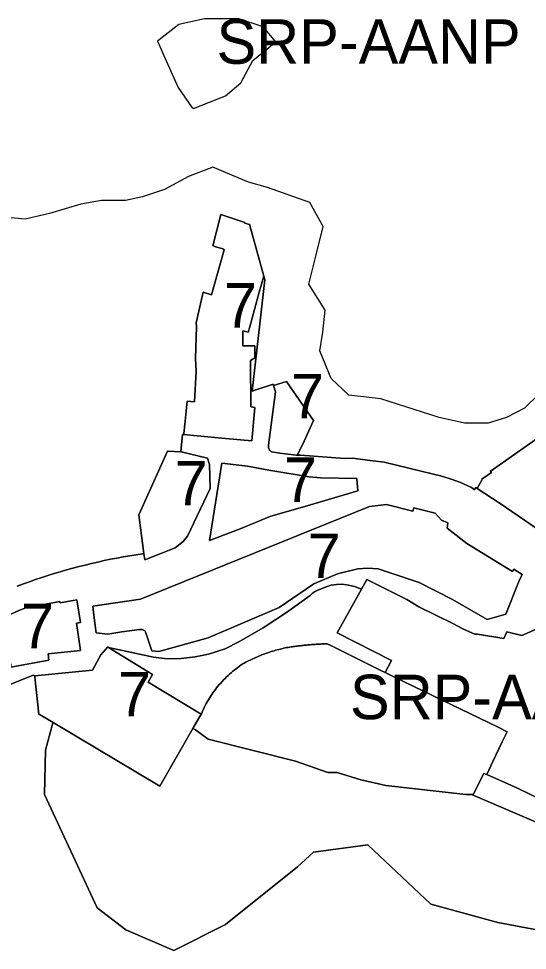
# Model space of a CAD drawing. Extents: x 598968 to 613553, y 4409678 to 4430833.
# Drawn here: x 609934.7 to 610071.9, y 4418583.5 to 4418834.8 of the extents above; entities that cross this region are included whole.
import ezdxf

# ---------------------------------------------------------------- set-up
doc = ezdxf.new("R2010")
doc.units = 0
for name, color, linetype in [('1', 7, 'Continuous'), ('Sòl Rústic Protegit', 7, 'Continuous'), ('Sòl Rústic Protegit - Alt Nivell de Protecció', 7, 'Continuous'), ('ZONA 7. CONJUNTS AMB ORDENACIONS ESPECÍFIQUES', 7, 'Continuous')]:
    doc.layers.add(name, color=color, linetype=linetype)

msp = doc.modelspace()

# ---------------------------------------------------------------- linework, layer by layer
at = {"layer": '1'}
for points in [[(610093.7035, 4418684.102), (610064.6038, 4418704.0613), (610058.3738, 4418708.0911), (610058.0252, 4418708.3064), (610057.7223, 4418707.7754), (610057.6976, 4418707.7322), (610057.2076, 4418708.0589), (610056.8277, 4418708.3122), (610053.7177, 4418709.7921), (610050.8478, 4418710.802), (610048.5278, 4418711.5119), (610046.6278, 4418711.9018), (610033.3081, 4418715.2013), (610029.5782, 4418715.6012), (610024.8083, 4418716.261), (610022.6883, 4418716.181), (610010.7562, 4418717.0669), (610010.3438, 4418717.0975), (610010.2916, 4418716.9831), (610005.1945, 4418717.6002), (610002.9445, 4418718.0001), (610002.7389, 4418718.1179), (610002.5542, 4418718.2666), (610002.3953, 4418718.4423), (610002.2658, 4418718.6408), (610002.1692, 4418718.8572), (610002.1076, 4418719.086), (610002.0827, 4418719.3217), (610002.0951, 4418719.5583), (610002.1444, 4418719.7901), (610004.0156, 4418734.1086), (610003.4961, 4418735.8882), (610003.4194, 4418736.1744), (610003.1387, 4418736.0898), (610001.5219, 4418735.568), (609998.4662, 4418734.5817), (609997.7014, 4418734.3348), (610001.1085, 4418764.369), (610000.8473, 4418765.3275), (609999.6344, 4418761.0295), (609998.3044, 4418756.3195), (609997.0944, 4418751.6596), (609996.6106, 4418750.2209), (609995.2044, 4418750.5496), (609995.1849, 4418746.5896), (609998.4144, 4418746.5697), (609998.3905, 4418743.267), (609997.2844, 4418742.5897), (609997.3345, 4418730.0699), (609998.4445, 4418729.9599), (609997.6045, 4418720.95), (609990.4812, 4418721.595), (609982.8746, 4418722.2698), (609979.3147, 4418722.5997), (609978.9415, 4418722.6105), (609978.5104, 4418718.0825), (609978.5081, 4418717.9612), (609978.5347, 4418717.9597), (609985.6283, 4418716.2709), (609986.1846, 4418714.5699), (609986.3425, 4418708.0751), (609980.2611, 4418695.2543), (609979.0647, 4418693.8001), (609976.9248, 4418692.0601), (609968.7349, 4418688.85), (609968.512, 4418690.5726), (609968.1388, 4418690.4866), (609966.4106, 4418690.2208), (609964.6854, 4418689.9368), (609962.9633, 4418689.6345), (609961.2446, 4418689.3138), (609959.5294, 4418688.9748), (609957.8178, 4418688.6175), (609956.1101, 4418688.242), (609954.4065, 4418687.8484), (609952.7073, 4418687.4367), (609951.0126, 4418687.0067), (609949.3225, 4418686.5589), (609947.6372, 4418686.0931), (609945.9571, 4418685.6094), (609944.282, 4418685.1078), (609942.6126, 4418684.5883), (609940.9488, 4418684.0511), (609939.2907, 4418683.4962), (609937.6386, 4418682.9238), (609935.9927, 4418682.3337), (609934.3533, 4418681.7261)], [(609927.3782, 4418653.2051), (609938.6805, 4418657.6899), (609939.0494, 4418657.5624), (609954.6714, 4418659.0342), (609956.8853, 4418663.2416), (609958.805, 4418665.3501), (609958.9979, 4418665.23), (609971.0649, 4418662.5704), (609974.8115, 4418662.101), (609978.5848, 4418662.2405), (609982.3048, 4418662.6806), (609985.9747, 4418663.4306), (609990.4547, 4418664.8157), (609994.1446, 4418666.6807), (610000.6347, 4418670.5207), (610006.9645, 4418674.6208), (610013.3694, 4418679.2108), (610013.9254, 4418679.7505), (610014.5585, 4418680.1974), (610015.253, 4418680.5408), (610017.6945, 4418681.5359), (610019.0415, 4418681.98), (610020.4393, 4418682.22), (610021.8573, 4418682.2505), (610023.2643, 4418682.0709), (610025.2743, 4418681.661), (610027.2043, 4418680.951), (610027.208, 4418680.9501), (610028.6442, 4418683.531), (610039.4141, 4418678.1212), (610042.6742, 4418676.1413), (610051.8584, 4418671.6449), (610054.7303, 4418670.156), (610057.8081, 4418668.7895), (610058.5231, 4418668.7584), (610065.5526, 4418667.5785), (610066.4445, 4418669.4068), (610070.471, 4418668.4101), (610075.0937, 4418670.5019)], [(609930.4653, 4418673.1796), (609934.7953, 4418675.2096), (609936.7052, 4418675.8997), (609945.8451, 4418677.5698), (609945.9084, 4418677.2361), (609949.4051, 4418677.8998), (609950.4173, 4418678.0555), (609951.4472, 4418671.8999), (609950.3275, 4418671.7335), (609951.3951, 4418664.37), (609942.6627, 4418663.4708), (609942.8352, 4418661.8099), (609932.6579, 4418659.9262)], [(610082.3722, 4418620.8679), (610069.2417, 4418627.2967), (610060.9742, 4418630.9026), (610060.9031, 4418630.9326), (610060.1647, 4418631.2445), (610057.2958, 4418625.51), (610057.228, 4418625.3745), (610057.9647, 4418625.0593), (610076.242, 4418617.2402)]]:
    msp.add_lwpolyline(points, dxfattribs=at)
for points in [[(609994.4327, 4418697.1554), (609986.2445, 4418694.0088), (609989.5152, 4418714.8933), (609996.4645, 4418714.0651), (610002.2244, 4418712.9902), (610013.0943, 4418711.2204), (610016.1843, 4418710.9204), (610025.9638, 4418710.7961), (610026.2442, 4418707.4654), (610011.9394, 4418703.2105), (610002.7469, 4418700.6165)], [(610033.9841, 4418703.7408), (610041.0686, 4418701.9756), (610041.3141, 4418702.8609), (610047.036, 4418701.4494), (610048.7573, 4418699.5619), (610050.444, 4418698.7835), (610050.2739, 4418697.3912), (610055.6539, 4418693.2313), (610067.9138, 4418685.6516), (610068.3138, 4418686.2816), (610070.5335, 4418684.9216), (610069.6607, 4418682.9998), (610066.1038, 4418674.1417), (610061.1239, 4418672.7017), (610051.704, 4418678.1464), (610042.744, 4418682.6912), (610031.6542, 4418686.381), (610028.8442, 4418686.601), (610026.2143, 4418686.3709), (610020.7043, 4418685.0909), (610014.3544, 4418682.3408), (610004.9645, 4418675.9807), (609985.8347, 4418667.8405), (609972.5149, 4418664.0804), (609970.6362, 4418664.2855), (609969.0608, 4418669.1868), (609968.7449, 4418669.6598), (609968.0325, 4418670.0867), (609967.2899, 4418670.0633), (609962.5488, 4418669.4035), (609958.8267, 4418668.8213), (609955.6499, 4418669.1766), (609955.3558, 4418671.1397), (609954.8936, 4418674.649), (609954.7671, 4418676.3752), (609967.6349, 4418678.2601), (610029.3543, 4418703.225)], [(610027.208, 4418680.9501), (610027.2043, 4418680.951), (610025.2743, 4418681.661), (610023.2643, 4418682.0709), (610021.8573, 4418682.2505), (610020.4393, 4418682.22), (610019.0415, 4418681.98), (610017.6945, 4418681.5359), (610015.253, 4418680.5408), (610014.5585, 4418680.1974), (610013.9254, 4418679.7505), (610013.3694, 4418679.2108), (610006.9645, 4418674.6208), (610000.6347, 4418670.5207), (609994.1446, 4418666.6807), (609990.4547, 4418664.8157), (609985.9747, 4418663.4306), (609982.3048, 4418662.6806), (609978.5848, 4418662.2405), (609974.8115, 4418662.101), (609971.0649, 4418662.5704), (609958.9979, 4418665.23), (609970.8049, 4418657.8704), (609969.6832, 4418655.8352), (609983.9491, 4418647.2295), (609984.1011, 4418647.493), (609984.3276, 4418648.0128), (609984.564, 4418648.5282), (609984.8101, 4418649.039), (609985.0659, 4418649.5451), (609985.3312, 4418650.0462), (609985.6061, 4418650.5421), (609985.8903, 4418651.0328), (609986.1838, 4418651.518), (609986.4864, 4418651.9974), (609986.7981, 4418652.4711), (609987.1188, 4418652.9388), (609987.4481, 4418653.4002), (609987.7863, 4418653.8553), (609988.1331, 4418654.304), (609988.4884, 4418654.7459), (609988.8519, 4418655.181), (609989.2236, 4418655.6091), (609989.6035, 4418656.0301), (609989.9912, 4418656.4438), (609990.3868, 4418656.85), (609990.79, 4418657.2487), (609991.2008, 4418657.6396), (609991.6188, 4418658.0227), (609992.0441, 4418658.3977), (609992.4765, 4418658.7646), (609992.9157, 4418659.1231), (609993.3617, 4418659.4733), (609993.8142, 4418659.815), (609994.2731, 4418660.148), (609994.7383, 4418660.4721), (609995.2095, 4418660.7874), (609995.5909, 4418660.9983), (609995.9746, 4418661.2051), (609996.3604, 4418661.4077), (609996.7484, 4418661.6061), (609997.1385, 4418661.8003), (609997.5307, 4418661.9903), (609997.925, 4418662.176), (609998.3212, 4418662.3575), (609998.7194, 4418662.5346), (609999.1194, 4418662.7075), (609999.5213, 4418662.876), (609999.925, 4418663.0402), (610000.3305, 4418663.2002), (610000.7376, 4418663.3556), (610001.1464, 4418663.5066), (610001.5568, 4418663.6532), (610001.9688, 4418663.7954), (610002.3823, 4418663.9332), (610002.7972, 4418664.0664), (610003.2136, 4418664.1951), (610003.6312, 4418664.3194), (610004.0502, 4418664.4391), (610004.4706, 4418664.5543), (610004.8921, 4418664.6649), (610005.3148, 4418664.771), (610005.7385, 4418664.8725), (610006.1634, 4418664.9694), (610006.5893, 4418665.0618), (610007.0162, 4418665.1495), (610007.444, 4418665.2326), (610007.8727, 4418665.3111), (610008.1951, 4418665.3561), (610008.5176, 4418665.4001), (610008.8402, 4418665.4429), (610009.163, 4418665.4846), (610009.4859, 4418665.5252), (610009.809, 4418665.5648), (610010.1322, 4418665.6033), (610010.4555, 4418665.6407), (610010.779, 4418665.6769), (610011.1026, 4418665.7121), (610011.4263, 4418665.7461), (610011.7501, 4418665.7791), (610012.074, 4418665.811), (610012.398, 4418665.8418), (610012.722, 4418665.8715), (610013.0462, 4418665.9001), (610013.3706, 4418665.9276), (610013.695, 4418665.954), (610014.0195, 4418665.9793), (610014.344, 4418666.0035), (610014.6686, 4418666.0266), (610014.9933, 4418666.0486), (610015.3181, 4418666.0695), (610015.643, 4418666.0894), (610015.968, 4418666.1081), (610016.293, 4418666.1257), (610016.618, 4418666.1423), (610016.9431, 4418666.1578), (610017.2683, 4418666.1721), (610017.5935, 4418666.1853), (610017.9188, 4418666.1974), (610018.8942, 4418665.7121), (610032.4048, 4418658.9912), (610033.5844, 4418658.4044), (610035.2542, 4418661.6921), (610020.6636, 4418669.1895)]]:
    msp.add_lwpolyline(points, close=True, dxfattribs=at)
at = {"layer": 'Sòl Rústic Protegit'}
msp.add_lwpolyline([(610076.242, 4418617.2402), (610057.9647, 4418625.0593), (610057.228, 4418625.3745), (610057.2958, 4418625.51), (610055.3047, 4418625.5102), (610033.8047, 4418628.0102), (610026.9921, 4418629.5102), (610020.6797, 4418631.5102), (610018.1173, 4418631.5102), (610009.3673, 4418634.5102), (609985.8673, 4418640.5102), (609982.4057, 4418642.9538), (609981.7249, 4418643.372), (609972.7675, 4418627.837), (609944.0156, 4418644.9725), (609943.8962, 4418644.5287), (609943.8303, 4418644.5774), (609943.8873, 4418644.4956), (609941.9927, 4418637.51), (609941.6801, 4418625.51), (609955.8677, 4418595.01), (609963.6801, 4418589.01), (609976.6177, 4418583.51), (609990.4927, 4418590.51), (610009.9301, 4418606.01), (610014.2427, 4418610.01), (610028.9301, 4418612.01), (610045.9301, 4418596.01), (610063.9927, 4418591.01), (610082.6177, 4418587.51)], dxfattribs=at)
at = {"layer": 'Sòl Rústic Protegit - Alt Nivell de Protecció'}
for points in [[(609990.5551, 4418814.0102), (609994.6801, 4418817.5102), (609997.9301, 4418823.5102), (610004.0551, 4418828.5102), (610000.7425, 4418832.5102), (610000.4961, 4418832.5884), (610000.3967, 4418832.7084), (609994.0843, 4418834.7084), (609984.8343, 4418834.7082), (609977.8969, 4418833.2082), (609972.1469, 4418828.708), (609974.5845, 4418823.2082), (609977.7719, 4418816.2084), (609981.5219, 4418810.7084), (609981.6871, 4418810.775), (609981.8675, 4418810.5102)], [(610033.5844, 4418658.4044), (610032.4048, 4418658.9912), (610018.8942, 4418665.7121), (610017.9188, 4418666.1974), (610017.5935, 4418666.1853), (610017.2683, 4418666.1721), (610016.9431, 4418666.1578), (610016.618, 4418666.1423), (610016.293, 4418666.1257), (610015.968, 4418666.1081), (610015.643, 4418666.0894), (610015.3181, 4418666.0695), (610014.9933, 4418666.0486), (610014.6686, 4418666.0266), (610014.344, 4418666.0035), (610014.0195, 4418665.9793), (610013.695, 4418665.954), (610013.3706, 4418665.9276), (610013.0462, 4418665.9001), (610012.722, 4418665.8715), (610012.398, 4418665.8418), (610012.074, 4418665.811), (610011.7501, 4418665.7791), (610011.4263, 4418665.7461), (610011.1026, 4418665.7121), (610010.779, 4418665.6769), (610010.4555, 4418665.6407), (610010.1322, 4418665.6033), (610009.809, 4418665.5648), (610009.4859, 4418665.5252), (610009.163, 4418665.4846), (610008.8402, 4418665.4429), (610008.5176, 4418665.4001), (610008.1951, 4418665.3561), (610007.8727, 4418665.3111), (610007.444, 4418665.2326), (610007.0162, 4418665.1495), (610006.5893, 4418665.0618), (610006.1634, 4418664.9694), (610005.7385, 4418664.8725), (610005.3148, 4418664.771), (610004.8921, 4418664.6649), (610004.4706, 4418664.5543), (610004.0502, 4418664.4391), (610003.6312, 4418664.3194), (610003.2136, 4418664.1951), (610002.7972, 4418664.0664), (610002.3823, 4418663.9332), (610001.9688, 4418663.7954), (610001.5568, 4418663.6532), (610001.1464, 4418663.5066), (610000.7376, 4418663.3556), (610000.3305, 4418663.2002), (609999.925, 4418663.0402), (609999.5213, 4418662.876), (609999.1194, 4418662.7075), (609998.7194, 4418662.5346), (609998.3212, 4418662.3575), (609997.925, 4418662.176), (609997.5307, 4418661.9903), (609997.1385, 4418661.8003), (609996.7484, 4418661.6061), (609996.3604, 4418661.4077), (609995.9746, 4418661.2051), (609995.5909, 4418660.9983), (609995.2095, 4418660.7874), (609994.7383, 4418660.4721), (609994.2731, 4418660.148), (609993.8142, 4418659.815), (609993.3617, 4418659.4733), (609992.9157, 4418659.1231), (609992.4765, 4418658.7646), (609992.0441, 4418658.3977), (609991.6188, 4418658.0227), (609991.2008, 4418657.6396), (609990.79, 4418657.2487), (609990.3868, 4418656.85), (609989.9912, 4418656.4438), (609989.6035, 4418656.0301), (609989.2236, 4418655.6091), (609988.8519, 4418655.181), (609988.4884, 4418654.7459), (609988.1331, 4418654.304), (609987.7863, 4418653.8553), (609987.4481, 4418653.4002), (609987.1188, 4418652.9388), (609986.7981, 4418652.4711), (609986.4864, 4418651.9974), (609986.1838, 4418651.518), (609985.8903, 4418651.0328), (609985.6061, 4418650.5421), (609985.3312, 4418650.0462), (609985.0659, 4418649.5451), (609984.8101, 4418649.039), (609984.564, 4418648.5282), (609984.3276, 4418648.0128), (609984.1011, 4418647.493), (609983.9491, 4418647.2295), (609981.7249, 4418643.372), (609982.4057, 4418642.9538), (609985.8673, 4418640.5102), (610009.3673, 4418634.5102), (610018.1173, 4418631.5102), (610020.6797, 4418631.5102), (610026.9921, 4418629.5102), (610033.8047, 4418628.0102), (610055.3047, 4418625.5102), (610057.2958, 4418625.51), (610060.1647, 4418631.2445), (610060.9031, 4418630.9326), (610060.9742, 4418630.9026), (610062.645, 4418634.4144), (610065.1749, 4418639.732), (610066.2897, 4418642.075), (610066.4739, 4418642.4622), (610064.0573, 4418643.6704), (610036.0654, 4418657.1702)]]:
    msp.add_lwpolyline(points, close=True, dxfattribs=at)
for points in [[(610075.2087, 4418733.711), (610071.2087, 4418729.711), (610066.3337, 4418727.211), (610061.3337, 4418725.7108), (610055.4817, 4418725.7108), (610054.9589, 4418725.7108), (610048.1465, 4418727.2106), (610032.4593, 4418732.2104), (610023.7717, 4418733.2102), (610019.0217, 4418737.71), (610015.9593, 4418745.21), (610016.7717, 4418750.2098), (610017.3967, 4418756.2098), (610012.9593, 4418763.2096), (610014.8967, 4418770.7096), (610016.8343, 4418778.7094), (610013.2717, 4418785.2094), (610001.8345, 4418789.209), (609996.7095, 4418790.709), (609987.1471, 4418794.7088), (609980.5845, 4418792.2088), (609974.0845, 4418788.7086), (609968.1473, 4418786.7086), (609963.5847, 4418785.7086), (609957.0847, 4418785.7084), (609951.4597, 4418784.7084), (609943.0223, 4418782.2082), (609936.4601, 4418780.7082), (609930.7725, 4418781.208)], [(609934.3533, 4418681.7261), (609935.9927, 4418682.3337), (609937.6386, 4418682.9238), (609939.2907, 4418683.4962), (609940.9488, 4418684.0511), (609942.6126, 4418684.5883), (609944.282, 4418685.1078), (609945.9571, 4418685.6094), (609947.6372, 4418686.0931), (609949.3225, 4418686.5589), (609951.0126, 4418687.0067), (609952.7073, 4418687.4367), (609954.4065, 4418687.8484), (609956.1101, 4418688.242), (609957.8178, 4418688.6175), (609959.5294, 4418688.9748), (609961.2446, 4418689.3138), (609962.9633, 4418689.6345), (609964.6854, 4418689.9368), (609966.4106, 4418690.2208), (609968.1388, 4418690.4866), (609968.512, 4418690.5726), (609967.1655, 4418700.9791), (609974.8698, 4418718.1695), (609978.5081, 4418717.9612), (609978.5104, 4418718.0825), (609978.9415, 4418722.6105), (609979.3147, 4418722.5997), (609979.3247, 4418722.8797), (609979.6533, 4418726.2354), (609980.1646, 4418731.6296), (609982.1746, 4418731.4496), (609982.6046, 4418739.7495), (609982.4646, 4418743.0495), (609982.6646, 4418751.7193), (609982.6346, 4418752.7193), (609984.4688, 4418761.0582), (609986.7089, 4418760.2917), (609990.1776, 4418772.4155), (609990.2044, 4418772.5092), (609989.8319, 4418772.6145), (609989.8587, 4418772.7084), (609987.8385, 4418773.2792), (609987.4686, 4418773.3837), (609987.0989, 4418773.4882), (609989.2687, 4418781.9981), (609995.7486, 4418779.7784), (609995.7328, 4418779.7246), (609995.7055, 4418779.6318), (609995.6986, 4418779.6084), (609995.9777, 4418779.5386), (609996.6181, 4418779.3785), (609997.0468, 4418779.2713), (609997.0703, 4418779.1852), (609997.1128, 4418779.0294), (610000.8473, 4418765.3275), (610001.1085, 4418764.369), (609997.7014, 4418734.3348), (609998.4662, 4418734.5817), (610001.5219, 4418735.568), (610003.1387, 4418736.0898), (610003.4194, 4418736.1744), (610003.4961, 4418735.8882), (610006.9765, 4418736.9193), (610007.1379, 4418736.687), (610014.2485, 4418726.4504), (610011.7185, 4418720.8204), (610009.8986, 4418717.1305), (610010.3438, 4418717.0975), (610010.7562, 4418717.0669), (610022.6883, 4418716.181), (610024.8083, 4418716.261), (610029.5782, 4418715.6012), (610033.3081, 4418715.2013), (610046.6278, 4418711.9018), (610048.5278, 4418711.5119), (610050.8478, 4418710.802), (610053.7177, 4418709.7921), (610056.8277, 4418708.3122), (610057.2076, 4418708.0589), (610057.6976, 4418707.7322), (610057.7223, 4418707.7754), (610058.0252, 4418708.3064), (610058.3738, 4418708.0911), (610059.7457, 4418710.5144), (610059.6638, 4418710.5611), (610062.3038, 4418712.4011), (610061.9338, 4418712.6411), (610081.5894, 4418726.4972)], [(610082.6177, 4418587.51), (610063.9927, 4418591.01), (610045.9301, 4418596.01), (610028.9301, 4418612.01), (610014.2427, 4418610.01), (610009.9301, 4418606.01), (609990.4927, 4418590.51), (609976.6177, 4418583.51), (609963.6801, 4418589.01), (609955.8677, 4418595.01), (609941.6801, 4418625.51), (609941.9927, 4418637.51), (609943.8873, 4418644.4956), (609943.8303, 4418644.5774), (609943.8962, 4418644.5287), (609944.0156, 4418644.9725), (609940.5644, 4418647.0294), (609940.2004, 4418647.2463), (609939.0921, 4418657.1798), (609939.0494, 4418657.5624), (609938.6805, 4418657.6899), (609927.3782, 4418653.2051)]]:
    msp.add_lwpolyline(points, dxfattribs=at)
at = {"layer": 'ZONA 7. CONJUNTS AMB ORDENACIONS ESPECÍFIQUES'}
for points in [[(610000.8473, 4418765.3275), (609997.1128, 4418779.0294), (609997.0703, 4418779.1852), (609997.0468, 4418779.2713), (609996.6181, 4418779.3785), (609995.9777, 4418779.5386), (609995.6986, 4418779.6084), (609995.7055, 4418779.6318), (609995.7328, 4418779.7246), (609995.7486, 4418779.7784), (609989.2687, 4418781.9981), (609987.0989, 4418773.4882), (609987.4686, 4418773.3837), (609987.8385, 4418773.2792), (609989.8587, 4418772.7084), (609989.8319, 4418772.6145), (609990.2044, 4418772.5092), (609990.1776, 4418772.4155), (609986.7089, 4418760.2917), (609984.4688, 4418761.0582), (609982.6346, 4418752.7193), (609982.6646, 4418751.7193), (609982.4646, 4418743.0495), (609982.6046, 4418739.7495), (609982.1746, 4418731.4496), (609980.1646, 4418731.6296), (609979.6533, 4418726.2354), (609979.3247, 4418722.8797), (609979.3147, 4418722.5997), (609982.8746, 4418722.2698), (609990.4812, 4418721.595), (609997.6045, 4418720.95), (609998.4445, 4418729.9599), (609997.3345, 4418730.0699), (609997.2844, 4418742.5897), (609998.3905, 4418743.267), (609998.4144, 4418746.5697), (609995.1849, 4418746.5896), (609995.2044, 4418750.5496), (609996.6106, 4418750.2209), (609997.0944, 4418751.6596), (609998.3044, 4418756.3195), (609999.6344, 4418761.0295)], [(610010.3438, 4418717.0975), (610009.8986, 4418717.1305), (610011.7185, 4418720.8204), (610014.2485, 4418726.4504), (610007.1379, 4418736.687), (610006.9765, 4418736.9193), (610003.4961, 4418735.8882), (610004.0156, 4418734.1086), (610002.1444, 4418719.7901), (610002.0951, 4418719.5583), (610002.0827, 4418719.3217), (610002.1076, 4418719.086), (610002.1692, 4418718.8572), (610002.2658, 4418718.6408), (610002.3953, 4418718.4423), (610002.5542, 4418718.2666), (610002.7389, 4418718.1179), (610002.9445, 4418718.0001), (610005.1945, 4418717.6002), (610010.2916, 4418716.9831)], [(609978.5081, 4418717.9612), (609974.8698, 4418718.1695), (609967.1655, 4418700.9791), (609968.512, 4418690.5726), (609968.7349, 4418688.85), (609976.9248, 4418692.0601), (609979.0647, 4418693.8001), (609980.2611, 4418695.2543), (609986.3425, 4418708.0751), (609986.1846, 4418714.5699), (609985.6283, 4418716.2709), (609978.5347, 4418717.9597)], [(609994.4327, 4418697.1554), (610002.7469, 4418700.6165), (610011.9394, 4418703.2105), (610026.2442, 4418707.4654), (610025.9638, 4418710.7961), (610016.1843, 4418710.9204), (610013.0943, 4418711.2204), (610002.2244, 4418712.9902), (609996.4645, 4418714.0651), (609989.5152, 4418714.8933), (609986.2445, 4418694.0088)], [(610033.9841, 4418703.7408), (610029.3543, 4418703.225), (609967.6349, 4418678.2601), (609954.7671, 4418676.3752), (609954.8936, 4418674.649), (609955.3558, 4418671.1397), (609955.6499, 4418669.1766), (609958.8267, 4418668.8213), (609962.5488, 4418669.4035), (609967.2899, 4418670.0633), (609968.0325, 4418670.0867), (609968.7449, 4418669.6598), (609969.0608, 4418669.1868), (609970.6362, 4418664.2855), (609972.5149, 4418664.0804), (609985.8347, 4418667.8405), (610004.9645, 4418675.9807), (610014.3544, 4418682.3408), (610020.7043, 4418685.0909), (610026.2143, 4418686.3709), (610028.8442, 4418686.601), (610031.6542, 4418686.381), (610042.744, 4418682.6912), (610051.704, 4418678.1464), (610061.1239, 4418672.7017), (610066.1038, 4418674.1417), (610069.6607, 4418682.9998), (610070.5335, 4418684.9216), (610068.3138, 4418686.2816), (610067.9138, 4418685.6516), (610055.6539, 4418693.2313), (610050.2739, 4418697.3912), (610050.444, 4418698.7835), (610048.7573, 4418699.5619), (610047.036, 4418701.4494), (610041.3141, 4418702.8609), (610041.0686, 4418701.9756)], [(609927.3782, 4418653.2051), (609927.5154, 4418654.1498), (609926.7354, 4418656.6398), (609931.3754, 4418657.9898), (609930.7153, 4418660.2398), (609932.6553, 4418660.7398), (609932.6579, 4418659.9262), (609942.8352, 4418661.8099), (609942.6627, 4418663.4708), (609951.3951, 4418664.37), (609950.3275, 4418671.7335), (609951.4472, 4418671.8999), (609950.4173, 4418678.0555), (609949.4051, 4418677.8998), (609945.9084, 4418677.2361), (609945.8451, 4418677.5698), (609936.7052, 4418675.8997), (609934.7953, 4418675.2096), (609930.4653, 4418673.1796), (609923.1204, 4418669.2995), (609919.1954, 4418667.4095), (609919.9104, 4418664.896), (609924.0601, 4418651.8885), (609924.3105, 4418651.9878)], [(609958.9979, 4418665.23), (609958.805, 4418665.3501), (609956.8853, 4418663.2416), (609954.6714, 4418659.0342), (609939.0494, 4418657.5624), (609939.0921, 4418657.1798), (609940.2004, 4418647.2463), (609940.5644, 4418647.0294), (609944.0156, 4418644.9725), (609972.7675, 4418627.837), (609981.7249, 4418643.372), (609983.9491, 4418647.2295), (609969.6832, 4418655.8352), (609970.8049, 4418657.8704)]]:
    msp.add_lwpolyline(points, close=True, dxfattribs=at)
for points in [[(610081.5894, 4418726.4972), (610061.9338, 4418712.6411), (610062.3038, 4418712.4011), (610059.6638, 4418710.5611), (610059.7457, 4418710.5144), (610058.3738, 4418708.0911), (610064.6038, 4418704.0613), (610093.7035, 4418684.102)], [(610075.0937, 4418670.5019), (610070.471, 4418668.4101), (610066.4445, 4418669.4068), (610065.5526, 4418667.5785), (610058.5231, 4418668.7584), (610057.8081, 4418668.7895), (610054.7303, 4418670.156), (610051.8584, 4418671.6449), (610042.6742, 4418676.1413), (610039.4141, 4418678.1212), (610028.6442, 4418683.531), (610027.208, 4418680.9501), (610020.6636, 4418669.1895), (610035.2542, 4418661.6921), (610033.5844, 4418658.4044), (610036.0654, 4418657.1702), (610064.0573, 4418643.6704), (610066.4739, 4418642.4622), (610066.2897, 4418642.075), (610065.1749, 4418639.732), (610062.645, 4418634.4144), (610060.9742, 4418630.9026), (610069.2417, 4418627.2967), (610082.3722, 4418620.8679)]]:
    msp.add_lwpolyline(points, dxfattribs=at)

# ---------------------------------------------------------------- texts
at = {"layer": 'Sòl Rústic Protegit - Alt Nivell de Protecció'}
for p in [(609988.101, 4418822.6093), (610024.0994, 4418645.8537)]:
    msp.add_text('SRP-AANP', height=12, dxfattribs=at).set_placement(p)
at = {"layer": 'ZONA 7. CONJUNTS AMB ORDENACIONS ESPECÍFIQUES'}
for p in [(609990.081, 4418751.474), (610008.1656, 4418726.9512), (610006.2443, 4418704.4511), (609976.754, 4418703.5098), (610012.6503, 4418683.9106), (609935.3213, 4418664.972), (609961.4992, 4418646.5935)]:
    msp.add_text('7', height=12, dxfattribs=at).set_placement(p)

doc.saveas('drawing.dxf')
